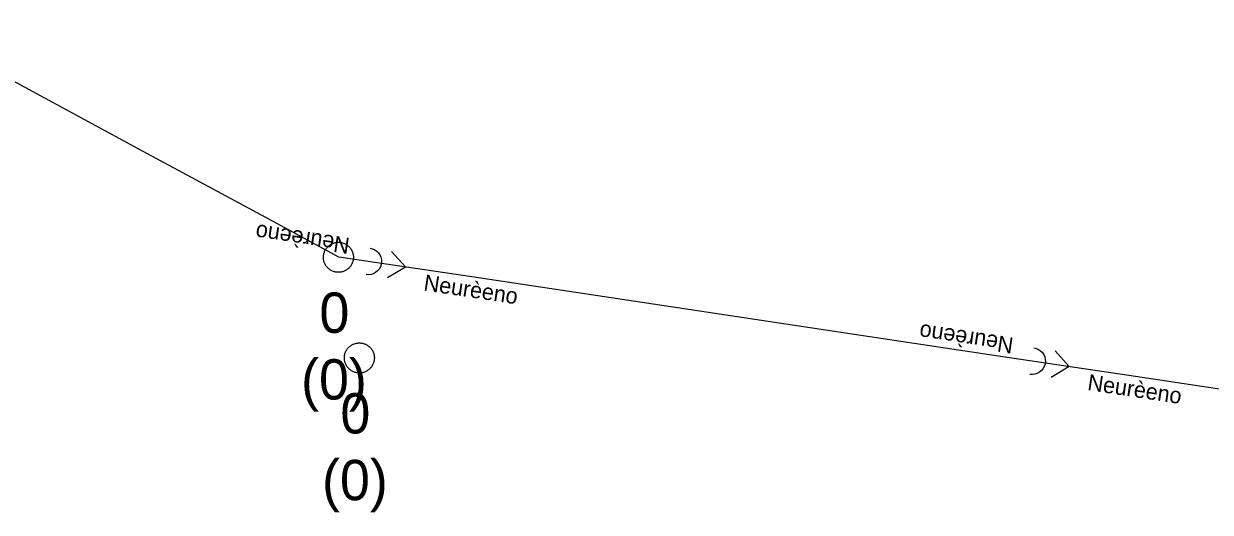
# Model space of a CAD drawing. Extents: x -606452 to -604459, y -1157823 to -1156972.
# Drawn here: x -605874.23 to -605854.47, y -1157748.7 to -1157740.56 of the extents above; entities that cross this region are included whole.
import ezdxf

# ---------------------------------------------------------------- set-up
doc = ezdxf.new("R2010")
doc.units = 0
doc.layers.add('Stoka', color=7, linetype='Continuous')
doc.layers.add('Vstupní šachta stoky', color=7, linetype='Continuous')

msp = doc.modelspace()

# ---------------------------------------------------------------- linework, layer by layer
at = {"layer": 'Stoka'}
for points in [[(-605874.205, -1157741.627), (-605876.172, -1157740.563)], [(-605872.238, -1157742.69), (-605874.205, -1157741.627)], [(-605870.271, -1157743.753), (-605872.238, -1157742.69)], [(-605868.98, -1157744.45), (-605870.271, -1157743.753)], [(-605868.46, -1157744.301), (-605868.42, -1157744.311), (-605868.382, -1157744.328), (-605868.348, -1157744.352), (-605868.319, -1157744.381), (-605868.296, -1157744.415), (-605868.28, -1157744.453), (-605868.271, -1157744.494), (-605868.27, -1157744.535), (-605868.276, -1157744.576), (-605868.289, -1157744.615), (-605868.31, -1157744.651), (-605868.336, -1157744.682), (-605868.369, -1157744.708), (-605868.405, -1157744.728), (-605868.444, -1157744.74), (-605868.485, -1157744.746), (-605868.526, -1157744.743)], [(-605866.769, -1157744.782), (-605868.98, -1157744.45)], [(-605867.873, -1157744.615), (-605868.107, -1157744.355)], [(-605867.873, -1157744.616), (-605868.173, -1157744.797)], [(-605864.557, -1157745.114), (-605866.769, -1157744.782)], [(-605862.346, -1157745.446), (-605864.557, -1157745.114)], [(-605860.135, -1157745.778), (-605862.346, -1157745.446)], [(-605857.924, -1157746.11), (-605860.135, -1157745.778)], [(-605855.712, -1157746.442), (-605857.924, -1157746.11)], [(-605857.403, -1157745.961), (-605857.363, -1157745.971), (-605857.326, -1157745.988), (-605857.292, -1157746.012), (-605857.263, -1157746.041), (-605857.24, -1157746.076), (-605857.224, -1157746.114), (-605857.215, -1157746.154), (-605857.213, -1157746.195), (-605857.219, -1157746.236), (-605857.233, -1157746.275), (-605857.253, -1157746.311), (-605857.28, -1157746.342), (-605857.312, -1157746.368), (-605857.348, -1157746.388), (-605857.388, -1157746.401), (-605857.429, -1157746.406), (-605857.47, -1157746.404)], [(-605856.817, -1157746.275), (-605857.05, -1157746.015)], [(-605856.817, -1157746.276), (-605857.117, -1157746.458)], [(-605853.501, -1157746.774), (-605855.712, -1157746.442)]]:
    msp.add_lwpolyline(points, dxfattribs=at)
at = {"layer": 'Vstupní šachta stoky'}
for p, q in [((-605869.002, -1157744.204), (-605868.989, -1157744.204)), ((-605868.653, -1157745.881), (-605868.64, -1157745.881))]:
    msp.add_line(p, q, dxfattribs=at)
for points in [[(-605868.989, -1157744.204), (-605868.976, -1157744.204), (-605868.963, -1157744.205), (-605868.95, -1157744.207), (-605868.937, -1157744.21), (-605868.924, -1157744.213), (-605868.911, -1157744.216), (-605868.899, -1157744.221), (-605868.887, -1157744.226), (-605868.875, -1157744.232), (-605868.863, -1157744.238), (-605868.852, -1157744.245), (-605868.841, -1157744.253), (-605868.831, -1157744.261), (-605868.821, -1157744.269), (-605868.811, -1157744.278), (-605868.802, -1157744.288), (-605868.794, -1157744.298), (-605868.786, -1157744.309), (-605868.778, -1157744.32), (-605868.771, -1157744.331), (-605868.765, -1157744.343), (-605868.76, -1157744.355), (-605868.755, -1157744.367), (-605868.75, -1157744.379), (-605868.747, -1157744.392), (-605868.744, -1157744.405), (-605868.742, -1157744.418), (-605868.74, -1157744.431), (-605868.739, -1157744.444), (-605868.739, -1157744.457), (-605868.74, -1157744.471), (-605868.741, -1157744.484), (-605868.743, -1157744.497), (-605868.745, -1157744.51), (-605868.749, -1157744.522), (-605868.752, -1157744.535), (-605868.757, -1157744.547), (-605868.762, -1157744.56), (-605868.768, -1157744.571), (-605868.775, -1157744.583), (-605868.782, -1157744.594), (-605868.789, -1157744.605), (-605868.798, -1157744.615), (-605868.806, -1157744.625), (-605868.816, -1157744.634), (-605868.826, -1157744.643), (-605868.836, -1157744.652), (-605868.846, -1157744.659), (-605868.857, -1157744.667), (-605868.869, -1157744.673), (-605868.881, -1157744.679), (-605868.893, -1157744.685), (-605868.905, -1157744.689), (-605868.917, -1157744.694), (-605868.93, -1157744.697), (-605868.943, -1157744.7), (-605868.956, -1157744.702), (-605868.969, -1157744.703), (-605868.982, -1157744.704), (-605868.996, -1157744.704), (-605869.009, -1157744.703), (-605869.022, -1157744.702), (-605869.035, -1157744.7), (-605869.048, -1157744.697), (-605869.061, -1157744.694), (-605869.073, -1157744.689), (-605869.085, -1157744.685), (-605869.097, -1157744.679), (-605869.109, -1157744.673), (-605869.121, -1157744.667), (-605869.132, -1157744.659), (-605869.142, -1157744.652), (-605869.152, -1157744.643), (-605869.162, -1157744.634), (-605869.172, -1157744.625), (-605869.18, -1157744.615), (-605869.189, -1157744.605), (-605869.196, -1157744.594), (-605869.203, -1157744.583), (-605869.21, -1157744.571), (-605869.216, -1157744.56), (-605869.221, -1157744.547), (-605869.226, -1157744.535), (-605869.229, -1157744.522), (-605869.233, -1157744.51), (-605869.235, -1157744.497), (-605869.237, -1157744.484), (-605869.238, -1157744.471), (-605869.239, -1157744.457), (-605869.239, -1157744.444), (-605869.238, -1157744.431), (-605869.236, -1157744.418), (-605869.234, -1157744.405), (-605869.231, -1157744.392), (-605869.228, -1157744.379), (-605869.223, -1157744.367), (-605869.218, -1157744.355), (-605869.213, -1157744.343), (-605869.207, -1157744.331), (-605869.2, -1157744.32)], [(-605869.2, -1157744.32), (-605869.192, -1157744.309), (-605869.184, -1157744.298), (-605869.176, -1157744.288), (-605869.167, -1157744.278), (-605869.157, -1157744.269), (-605869.147, -1157744.261), (-605869.137, -1157744.253), (-605869.126, -1157744.245), (-605869.115, -1157744.238), (-605869.103, -1157744.232), (-605869.091, -1157744.226), (-605869.079, -1157744.221), (-605869.067, -1157744.216), (-605869.054, -1157744.213), (-605869.041, -1157744.21), (-605869.028, -1157744.207), (-605869.015, -1157744.205), (-605869.002, -1157744.204)], [(-605868.64, -1157745.881), (-605868.627, -1157745.881), (-605868.614, -1157745.882), (-605868.601, -1157745.884), (-605868.588, -1157745.887), (-605868.575, -1157745.89), (-605868.562, -1157745.893), (-605868.55, -1157745.898), (-605868.538, -1157745.903), (-605868.526, -1157745.909), (-605868.514, -1157745.915), (-605868.503, -1157745.922), (-605868.492, -1157745.93), (-605868.482, -1157745.938), (-605868.472, -1157745.946), (-605868.462, -1157745.955), (-605868.453, -1157745.965), (-605868.445, -1157745.975), (-605868.437, -1157745.986), (-605868.429, -1157745.997), (-605868.422, -1157746.008), (-605868.416, -1157746.02), (-605868.411, -1157746.032), (-605868.406, -1157746.044), (-605868.401, -1157746.056), (-605868.398, -1157746.069), (-605868.395, -1157746.082), (-605868.393, -1157746.095), (-605868.391, -1157746.108), (-605868.39, -1157746.121), (-605868.39, -1157746.134), (-605868.391, -1157746.148), (-605868.392, -1157746.161), (-605868.394, -1157746.174), (-605868.396, -1157746.187), (-605868.4, -1157746.199), (-605868.403, -1157746.212), (-605868.408, -1157746.224), (-605868.413, -1157746.237), (-605868.419, -1157746.248), (-605868.426, -1157746.26), (-605868.433, -1157746.271), (-605868.44, -1157746.282), (-605868.449, -1157746.292), (-605868.457, -1157746.302), (-605868.467, -1157746.311), (-605868.477, -1157746.32), (-605868.487, -1157746.329), (-605868.497, -1157746.336), (-605868.508, -1157746.344), (-605868.52, -1157746.35), (-605868.532, -1157746.356), (-605868.544, -1157746.362), (-605868.556, -1157746.366), (-605868.568, -1157746.371), (-605868.581, -1157746.374), (-605868.594, -1157746.377), (-605868.607, -1157746.379), (-605868.62, -1157746.38), (-605868.633, -1157746.381), (-605868.647, -1157746.381), (-605868.66, -1157746.38), (-605868.673, -1157746.379), (-605868.686, -1157746.377), (-605868.699, -1157746.374), (-605868.712, -1157746.371), (-605868.724, -1157746.366), (-605868.736, -1157746.362), (-605868.748, -1157746.356), (-605868.76, -1157746.35), (-605868.772, -1157746.344), (-605868.783, -1157746.336), (-605868.793, -1157746.329), (-605868.803, -1157746.32), (-605868.813, -1157746.311), (-605868.823, -1157746.302), (-605868.831, -1157746.292), (-605868.84, -1157746.282), (-605868.847, -1157746.271), (-605868.854, -1157746.26), (-605868.861, -1157746.248), (-605868.867, -1157746.237), (-605868.872, -1157746.224), (-605868.877, -1157746.212), (-605868.88, -1157746.199), (-605868.884, -1157746.187), (-605868.886, -1157746.174), (-605868.888, -1157746.161), (-605868.889, -1157746.148), (-605868.89, -1157746.134), (-605868.89, -1157746.121), (-605868.889, -1157746.108), (-605868.887, -1157746.095), (-605868.885, -1157746.082), (-605868.882, -1157746.069), (-605868.879, -1157746.056), (-605868.874, -1157746.044), (-605868.869, -1157746.032), (-605868.864, -1157746.02), (-605868.858, -1157746.008), (-605868.851, -1157745.997)], [(-605868.851, -1157745.997), (-605868.843, -1157745.986), (-605868.835, -1157745.975), (-605868.827, -1157745.965), (-605868.818, -1157745.955), (-605868.808, -1157745.946), (-605868.798, -1157745.938), (-605868.788, -1157745.93), (-605868.777, -1157745.922), (-605868.766, -1157745.915), (-605868.754, -1157745.909), (-605868.742, -1157745.903), (-605868.73, -1157745.898), (-605868.718, -1157745.893), (-605868.705, -1157745.89), (-605868.692, -1157745.887), (-605868.679, -1157745.884), (-605868.666, -1157745.882), (-605868.653, -1157745.881)]]:
    msp.add_lwpolyline(points, dxfattribs=at)

# ---------------------------------------------------------------- texts
at = {"layer": 'Stoka'}
for rotation, p in [(171.4599, (-605868.788, -1157744.135)), (351.4599, (-605867.58, -1157745.004)), (171.4599, (-605857.732, -1157745.796)), (351.4599, (-605856.523, -1157746.664))]:
    msp.add_text('Neurèeno', height=0.2683, rotation=rotation, dxfattribs=at).set_placement(p)
at = {"layer": 'Vstupní šachta stoky'}
for s, height, p in [('0', 0.671, (-605869.305, -1157745.712)), ('(0)', 0.6708, (-605869.611, -1157746.823)), ('0', 0.671, (-605868.956, -1157747.389)), ('(0)', 0.6708, (-605869.262, -1157748.5))]:
    msp.add_text(s, height=height, dxfattribs=at).set_placement(p)

doc.saveas('drawing.dxf')
